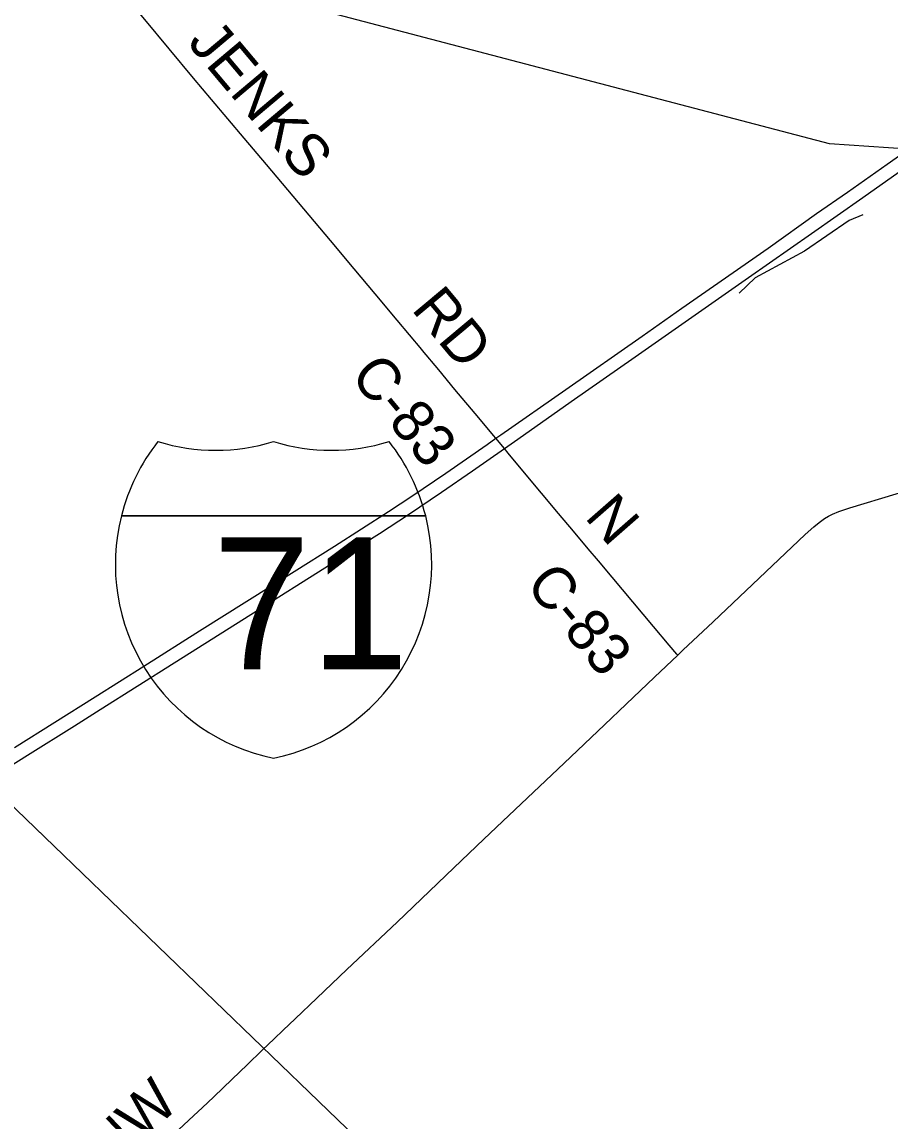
# Model space of a CAD drawing. Extents: x -49 to -8.2, y 9.4 to 23.5.
# Drawn here: x -41.967 to -41.383, y 16.498 to 17.238 of the extents above; entities that cross this region are included whole.
import ezdxf

# ---------------------------------------------------------------- set-up
doc = ezdxf.new("R2010")
doc.units = 0
for name, color, linetype in [('GM_X_County_Road', 7, 'Continuous'), ('GM_X_County_Road_Text', 7, 'Continuous'), ('GM_X_Interstate_Route', 7, 'Continuous'), ('GM_X_Interstate_Shield', 7, 'Continuous'), ('GM_X_Minor_River', 7, 'Continuous'), ('GM_X_Township', 7, 'Continuous'), ('SC_Scratch1', 7, 'Continuous')]:
    doc.layers.add(name, color=color, linetype=linetype)

msp = doc.modelspace()

# ---------------------------------------------------------------- linework, layer by layer
at = {"layer": 'GM_X_County_Road'}
for points in [[(-41.69818, 17.0176), (-41.71463, 17.03725), (-41.72965, 17.05509), (-41.7436, 17.0718), (-41.75962, 17.09083), (-41.80265, 17.14199), (-41.81773, 17.15978), (-41.8398, 17.18591), (-41.85182, 17.20018), (-41.88466, 17.2396), (-41.90473, 17.26335), (-41.92233, 17.28367)], [(-41.57921, 16.87535), (-41.58601, 16.88345), (-41.59596, 16.8954), (-41.60601, 16.90725), (-41.62894, 16.93465), (-41.6399, 16.94778), (-41.6425, 16.95089), (-41.64825, 16.95778), (-41.64985, 16.95972), (-41.65983, 16.97164), (-41.67583, 16.99067), (-41.68674, 17.00382), (-41.69766, 17.01699), (-41.69818, 17.0176)], [(-41.52576, 16.81187), (-41.52231, 16.81517), (-41.50199, 16.83436), (-41.43997, 16.89308), (-41.43421, 16.89825), (-41.43062, 16.90117), (-41.42685, 16.90383), (-41.42421, 16.9054), (-41.42146, 16.90677), (-41.41718, 16.90852), (-41.40984, 16.91096), (-41.3786, 16.92032), (-41.35336, 16.92803), (-41.33107, 16.93481), (-41.30437, 16.94307), (-41.25398, 16.95879), (-41.22281, 16.96835), (-41.20499, 16.97382), (-41.19446, 16.97705)], [(-41.52576, 16.81187), (-41.5263, 16.81249), (-41.53155, 16.81867), (-41.54204, 16.83104), (-41.57001, 16.8644), (-41.57921, 16.87535)], [(-41.86529, 16.48915), (-41.85179, 16.50198), (-41.84608, 16.5072), (-41.8382, 16.51468), (-41.82595, 16.52653), (-41.81587, 16.53617), (-41.80558, 16.54609), (-41.79765, 16.55374), (-41.79151, 16.5595), (-41.78347, 16.56705), (-41.76879, 16.58091), (-41.74857, 16.6002), (-41.71475, 16.63224), (-41.67652, 16.66865), (-41.65634, 16.68799), (-41.63945, 16.70402), (-41.60221, 16.73922), (-41.5752, 16.76488), (-41.56058, 16.77881), (-41.5414, 16.79694), (-41.52576, 16.81187)]]:
    msp.add_lwpolyline(points, dxfattribs=at)
at = {"layer": 'GM_X_Interstate_Route'}
for points in [[(-42.02635, 16.70521), (-41.96367, 16.74444), (-41.93214, 16.76433), (-41.91479, 16.77527), (-41.86483, 16.80671), (-41.81331, 16.83916), (-41.75912, 16.87322), (-41.72654, 16.89379), (-41.70705, 16.90655), (-41.68487, 16.92145), (-41.6639, 16.93592), (-41.6425, 16.95089), (-41.63336, 16.9573), (-41.59752, 16.98248), (-41.55445, 17.01253), (-41.50278, 17.04869), (-41.47808, 17.06595), (-41.4356, 17.09555), (-41.40109, 17.11979), (-41.36133, 17.14783)], [(-41.97239, 16.74968), (-41.91821, 16.78375), (-41.88533, 16.80442), (-41.84778, 16.82816), (-41.7841, 16.86813), (-41.75703, 16.88521), (-41.72063, 16.90844), (-41.70479, 16.91885), (-41.6819, 16.93436), (-41.6541, 16.9537), (-41.64825, 16.95778), (-41.64498, 16.96016), (-41.60107, 16.99065), (-41.54974, 17.02652), (-41.5231, 17.04528), (-41.48851, 17.06944), (-41.46494, 17.0858), (-41.43227, 17.10918), (-41.41137, 17.12339), (-41.38473, 17.14223), (-41.37032, 17.15236)]]:
    msp.add_lwpolyline(points, dxfattribs=at)
at = {"layer": 'GM_X_Interstate_Shield'}
for p, q in [((-41.90048, 16.90562), (-41.69554, 16.90562)), ((-41.69554, 16.90562), (-41.90048, 16.90562)), ((-41.69554, 16.90562), (-41.90048, 16.90562))]:
    msp.add_line(p, q, dxfattribs=at)
for centre, start, end in [((-41.77138, 16.87297), 141.66896, 165.80665), ((-41.83693, 17.08292), 253.00908, 286.99093), ((-41.7591, 17.08292), 253.00908, 286.99093), ((-41.82464, 16.87297), 14.19335, 38.33104), ((-41.77138, 16.87297), 165.80665, 258.46304), ((-41.82464, 16.87297), 281.53696, 14.19335)]:
    msp.add_arc(centre, 0.13317, start, end, dxfattribs=at)
at = {"layer": 'GM_X_Minor_River'}
msp.add_lwpolyline([(-41.40108, 17.10824), (-41.41025, 17.10435), (-41.44033, 17.0838), (-41.4736, 17.06575), (-41.48437, 17.05543)], dxfattribs=at)
at = {"layer": 'GM_X_Township'}
msp.add_lwpolyline([(-40.58818, 17.12439), (-40.73433, 17.12609), (-41.0788, 17.13706), (-41.35732, 17.15149), (-41.42352, 17.15606), (-41.91904, 17.28606), (-42.42346, 17.41553), (-42.43066, 17.336), (-42.47792, 16.8137), (-42.4838, 16.7488), (-42.51639, 16.39726), (-42.54815, 16.03753), (-42.58215, 15.66156), (-42.60629, 15.39444), (-42.63454, 15.08208), (-42.5793, 15.07686), (-42.34431, 15.05466), (-41.42871, 14.96816), (-41.35642, 14.96138), (-41.04989, 14.93259), (-40.85025, 14.91381), (-40.65011, 14.89497)], dxfattribs=at)
at = {"layer": 'SC_Scratch1'}
msp.add_line((-49.03536, 23.5097), (-36.43741, 11.37924), dxfattribs=at)

# ---------------------------------------------------------------- texts
at = {"layer": 'GM_X_County_Road_Text'}
for s, height, rotation, p in [('JENKS', 0.028409, 310.03706, (-41.85667, 17.22386)), ('RD', 0.028409, 309.86437, (-41.70572, 17.04454)), ('C-83', 0.028409, 309.72084, (-41.7471, 16.99948)), ('N', 0.02841, 311.15406, (-41.58902, 16.9045)), ('C-83', 0.028409, 309.67324, (-41.62906, 16.85901)), ('NW', 0.028409, 43.56159, (-41.90673, 16.46483))]:
    msp.add_text(s, height=height, rotation=rotation, dxfattribs=at).set_placement(p)
at = {"layer": 'GM_X_Interstate_Shield'}
msp.add_text('71', height=0.088778, dxfattribs=at).set_placement((-41.83902, 16.80242))

doc.saveas('drawing.dxf')
